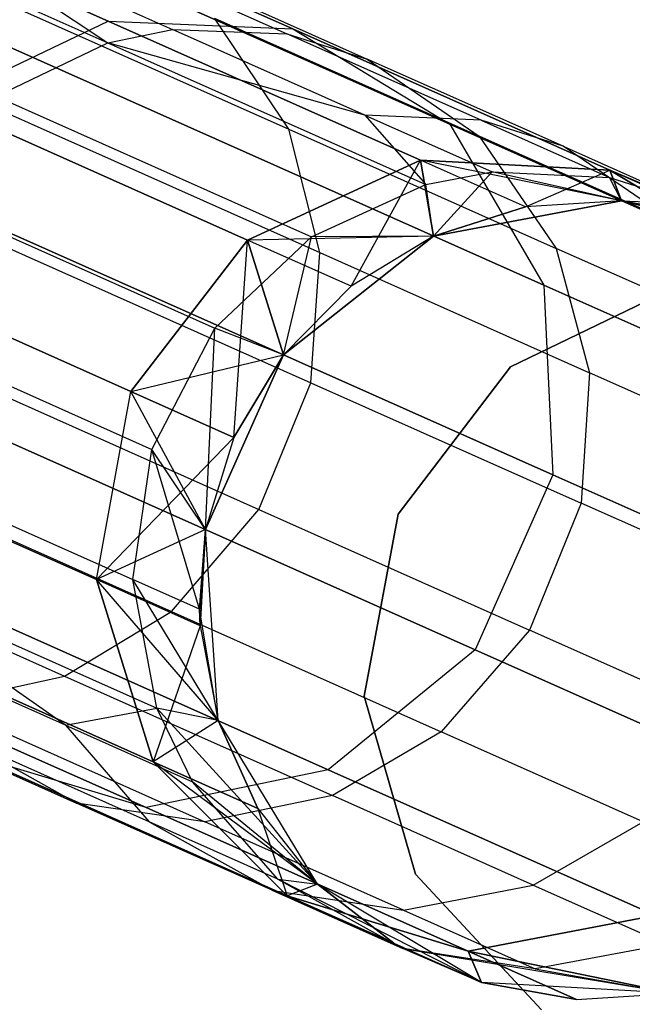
# Model space of a CAD drawing. Extents: x 0.3 to 7.1, y -3.38 to 3.38.
# Tile 278 of 394: x 6.57 to 6.72, y -1.44 to -1.2. Entities that reach past the tile are written whole.
import ezdxf

# ---------------------------------------------------------------- set-up
doc = ezdxf.new("R2010")
doc.units = 0
doc.header["$LTSCALE"] = 2.54
doc.layers.get('0').update_dxf_attribs({"linetype": 'CONTINUOUS'})

# ---------------------------------------------------------------- blocks, each defined once
blk = doc.blocks.new('SINGLES_B_BB_STL')
at = {"color": 0}
for p, q in [((6.44472, -1.13908, 40.25404), (6.58805, -1.2029, 39.83979)), ((6.44472, -1.13908, 40.25404), (6.58805, -1.2029, 39.83979)), ((6.58819, -1.19747, 16.16554), (6.45965, -1.14024, 15.78394)), ((6.58819, -1.19747, 16.16554), (6.45965, -1.14024, 15.78394)), ((6.45965, -1.14024, 12.47733), (6.58819, -1.19747, 12.09573)), ((6.45965, -1.14024, 12.47733), (6.58819, -1.19747, 12.09573)), ((6.63435, -1.19944, 16.15306), (6.50382, -1.14132, 15.76553)), ((6.63435, -1.19944, 16.15306), (6.50382, -1.14132, 15.76553)), ((6.50382, -1.14132, 12.49574), (6.63435, -1.19944, 12.10821)), ((6.50382, -1.14132, 12.49574), (6.63435, -1.19944, 12.10821)), ((6.67369, -1.22327, 16.13981), (6.54104, -1.16421, 15.74599)), ((6.67369, -1.22327, 16.13981), (6.54104, -1.16421, 15.74599)), ((6.54104, -1.16421, 12.51528), (6.67369, -1.22327, 12.12146)), ((6.54104, -1.16421, 12.51528), (6.67369, -1.22327, 12.12146)), ((6.54005, -1.17097, 40.0551), (6.58805, -1.2029, 39.83979)), ((6.54005, -1.17097, 40.0551), (6.58805, -1.2029, 39.83979)), ((6.54005, -1.17097, 40.0551), (6.60429, -1.19957, 39.84367)), ((6.54005, -1.17097, 40.0551), (6.60429, -1.19957, 39.84367)), ((6.56796, -1.17173, 40.06487), (6.63285, -1.20062, 39.85129)), ((6.56796, -1.17173, 40.06487), (6.63285, -1.20062, 39.85129)), ((6.58761, -1.17783, 40.0726), (6.65301, -1.20695, 39.85733)), ((6.58761, -1.17783, 40.0726), (6.65301, -1.20695, 39.85733)), ((6.55018, -1.18744, 40.30919), (6.63337, -1.22448, 40.09562)), ((6.55018, -1.18744, 40.30919), (6.63337, -1.22448, 40.09562)), ((6.54577, -1.2178, 16.17439), (6.58819, -1.19747, 16.16554)), ((6.54577, -1.2178, 16.17439), (6.58819, -1.19747, 16.16554)), ((6.54577, -1.2178, 12.08688), (6.58819, -1.19747, 12.09573)), ((6.54577, -1.2178, 12.08688), (6.58819, -1.19747, 12.09573)), ((6.58819, -1.19747, 16.16554), (6.63435, -1.19944, 16.15306)), ((6.66635, -1.23226, 16.56315), (6.58819, -1.19747, 16.16554)), ((6.66635, -1.23226, 16.56315), (6.58819, -1.19747, 16.16554)), ((6.58819, -1.19747, 16.16554), (6.63435, -1.19944, 16.15306)), ((6.58819, -1.19747, 12.09573), (6.66635, -1.23226, 11.69812)), ((6.58819, -1.19747, 12.09573), (6.66635, -1.23226, 11.69812)), ((6.58819, -1.19747, 12.09573), (6.63435, -1.19944, 12.10821)), ((6.58819, -1.19747, 12.09573), (6.63435, -1.19944, 12.10821)), ((6.63337, -1.22448, 40.09562), (6.61479, -1.19678, 40.08492)), ((6.61479, -1.19678, 40.08492), (6.68102, -1.22626, 39.86695)), ((6.63337, -1.22448, 40.09562), (6.61479, -1.19678, 40.08492)), ((6.61479, -1.19678, 40.08492), (6.68102, -1.22626, 39.86695)), ((6.58805, -1.2029, 39.83979), (6.60429, -1.19957, 39.84367)), ((6.58805, -1.2029, 39.83979), (6.60429, -1.19957, 39.84367)), ((6.65242, -1.221, 39.62742), (6.60429, -1.19957, 39.84367)), ((6.60429, -1.19957, 39.84367), (6.63285, -1.20062, 39.85129)), ((6.65242, -1.221, 39.62742), (6.60429, -1.19957, 39.84367)), ((6.60429, -1.19957, 39.84367), (6.63285, -1.20062, 39.85129)), ((6.68147, -1.22226, 39.63286), (6.63285, -1.20062, 39.85129)), ((6.63285, -1.20062, 39.85129), (6.65301, -1.20695, 39.85733)), ((6.68147, -1.22226, 39.63286), (6.63285, -1.20062, 39.85129)), ((6.63285, -1.20062, 39.85129), (6.65301, -1.20695, 39.85733)), ((6.63435, -1.19944, 16.15306), (6.67369, -1.22327, 16.13981)), ((6.71373, -1.23478, 16.55685), (6.63435, -1.19944, 16.15306)), ((6.71373, -1.23478, 16.55685), (6.63435, -1.19944, 16.15306)), ((6.63435, -1.19944, 16.15306), (6.67369, -1.22327, 16.13981)), ((6.63435, -1.19944, 12.10821), (6.71373, -1.23478, 11.70442)), ((6.63435, -1.19944, 12.10821), (6.71373, -1.23478, 11.70442)), ((6.63435, -1.19944, 12.10821), (6.67369, -1.22327, 12.12146)), ((6.63435, -1.19944, 12.10821), (6.67369, -1.22327, 12.12146)), ((6.56011, -1.21628, 39.83401), (6.58805, -1.2029, 39.83979)), ((6.56011, -1.21628, 39.83401), (6.58805, -1.2029, 39.83979)), ((6.69719, -1.2635, 16.12883), (6.56278, -1.20365, 15.72978)), ((6.69719, -1.2635, 16.12883), (6.56278, -1.20365, 15.72978)), ((6.56278, -1.20365, 12.53148), (6.69719, -1.2635, 12.13244)), ((6.56278, -1.20365, 12.53148), (6.69719, -1.2635, 12.13244)), ((6.65242, -1.221, 39.62742), (6.58805, -1.2029, 39.83979)), ((6.58805, -1.2029, 39.83979), (6.66763, -1.23833, 39.40597)), ((6.58805, -1.2029, 39.83979), (6.66763, -1.23833, 39.40597)), ((6.65242, -1.221, 39.62742), (6.58805, -1.2029, 39.83979)), ((6.70201, -1.22877, 39.63716), (6.65301, -1.20695, 39.85733)), ((6.65301, -1.20695, 39.85733), (6.68102, -1.22626, 39.86695)), ((6.70201, -1.22877, 39.63716), (6.65301, -1.20695, 39.85733)), ((6.65301, -1.20695, 39.85733), (6.68102, -1.22626, 39.86695)), ((6.62307, -1.25221, 16.56762), (6.54577, -1.2178, 16.17439)), ((6.62307, -1.25221, 16.56762), (6.54577, -1.2178, 16.17439)), ((6.54577, -1.2178, 12.08688), (6.62307, -1.25221, 11.69365)), ((6.54577, -1.2178, 12.08688), (6.62307, -1.25221, 11.69365)), ((6.55736, -1.21804, 40.31823), (6.64117, -1.25535, 40.10307)), ((6.55736, -1.21804, 40.31823), (6.64117, -1.25535, 40.10307)), ((6.56011, -1.21628, 39.83401), (6.63908, -1.25144, 39.40354)), ((6.56011, -1.21628, 39.83401), (6.63908, -1.25144, 39.40354)), ((6.68147, -1.22226, 39.63286), (6.65242, -1.221, 39.62742)), ((6.65242, -1.221, 39.62742), (6.66763, -1.23833, 39.40597)), ((6.65242, -1.221, 39.62742), (6.66763, -1.23833, 39.40597)), ((6.65242, -1.221, 39.62742), (6.68428, -1.23519, 39.4076)), ((6.68147, -1.22226, 39.63286), (6.65242, -1.221, 39.62742)), ((6.65242, -1.221, 39.62742), (6.68428, -1.23519, 39.4076)), ((6.67369, -1.22327, 16.13981), (6.69719, -1.2635, 16.12883)), ((6.75436, -1.25918, 16.55016), (6.67369, -1.22327, 16.13981)), ((6.75436, -1.25918, 16.55016), (6.67369, -1.22327, 16.13981)), ((6.67369, -1.22327, 16.13981), (6.69719, -1.2635, 16.12883)), ((6.67369, -1.22327, 12.12146), (6.75436, -1.25918, 11.71111)), ((6.67369, -1.22327, 12.12146), (6.75436, -1.25918, 11.71111)), ((6.67369, -1.22327, 12.12146), (6.69719, -1.2635, 12.13244)), ((6.67369, -1.22327, 12.12146), (6.69719, -1.2635, 12.13244)), ((6.70201, -1.22877, 39.63716), (6.68147, -1.22226, 39.63286)), ((6.68147, -1.22226, 39.63286), (6.71366, -1.23659, 39.41081)), ((6.70201, -1.22877, 39.63716), (6.68147, -1.22226, 39.63286)), ((6.68147, -1.22226, 39.63286), (6.71366, -1.23659, 39.41081)), ((6.64117, -1.25535, 40.10307), (6.63337, -1.22448, 40.09562)), ((6.63337, -1.22448, 40.09562), (6.70031, -1.25429, 39.8753)), ((6.64117, -1.25535, 40.10307), (6.63337, -1.22448, 40.09562)), ((6.63337, -1.22448, 40.09562), (6.70031, -1.25429, 39.8753)), ((6.73064, -1.24835, 39.64402), (6.68102, -1.22626, 39.86695)), ((6.68102, -1.22626, 39.86695), (6.70031, -1.25429, 39.8753)), ((6.73064, -1.24835, 39.64402), (6.68102, -1.22626, 39.86695)), ((6.68102, -1.22626, 39.86695), (6.70031, -1.25429, 39.8753)), ((6.73064, -1.24835, 39.64402), (6.70201, -1.22877, 39.63716)), ((6.70201, -1.22877, 39.63716), (6.73446, -1.24321, 39.41335)), ((6.73064, -1.24835, 39.64402), (6.70201, -1.22877, 39.63716)), ((6.70201, -1.22877, 39.63716), (6.73446, -1.24321, 39.41335)), ((6.66635, -1.23226, 16.56315), (6.62307, -1.25221, 16.56762)), ((6.66635, -1.23226, 16.56315), (6.62307, -1.25221, 16.56762)), ((6.62307, -1.25221, 11.69365), (6.66635, -1.23226, 11.69812)), ((6.62307, -1.25221, 11.69365), (6.66635, -1.23226, 11.69812)), ((6.64901, -1.26376, 16.96885), (6.66635, -1.23226, 16.56315)), ((6.64901, -1.26376, 16.96885), (6.66635, -1.23226, 16.56315)), ((6.66959, -1.25121, 16.96885), (6.66635, -1.23226, 16.56315)), ((6.66959, -1.25121, 16.96885), (6.66635, -1.23226, 16.56315)), ((6.69258, -1.24394, 16.96885), (6.66635, -1.23226, 16.56315)), ((6.69258, -1.24394, 16.96885), (6.66635, -1.23226, 16.56315)), ((6.71373, -1.23478, 16.55685), (6.66635, -1.23226, 16.56315)), ((6.71373, -1.23478, 16.55685), (6.66635, -1.23226, 16.56315)), ((6.66635, -1.23226, 11.69812), (6.66959, -1.25121, 11.29242)), ((6.71663, -1.24239, 11.29242), (6.66635, -1.23226, 11.69812)), ((6.66635, -1.23226, 11.69812), (6.71373, -1.23478, 11.70442)), ((6.71663, -1.24239, 11.29242), (6.66635, -1.23226, 11.69812)), ((6.69258, -1.24394, 11.29242), (6.66635, -1.23226, 11.69812)), ((6.69258, -1.24394, 11.29242), (6.66635, -1.23226, 11.69812)), ((6.66635, -1.23226, 11.69812), (6.66959, -1.25121, 11.29242)), ((6.66635, -1.23226, 11.69812), (6.71373, -1.23478, 11.70442)), ((6.66763, -1.23833, 39.40597), (6.68428, -1.23519, 39.4076)), ((6.66763, -1.23833, 39.40597), (6.68428, -1.23519, 39.4076)), ((6.66959, -1.25121, 39.09119), (6.68428, -1.23519, 39.4076)), ((6.66959, -1.25121, 39.09119), (6.68428, -1.23519, 39.4076)), ((6.71663, -1.24239, 39.09119), (6.68428, -1.23519, 39.4076)), ((6.68428, -1.23519, 39.4076), (6.71366, -1.23659, 39.41081)), ((6.71663, -1.24239, 39.09119), (6.68428, -1.23519, 39.4076)), ((6.68428, -1.23519, 39.4076), (6.71366, -1.23659, 39.41081)), ((6.69258, -1.24394, 16.96885), (6.71373, -1.23478, 16.55685)), ((6.69258, -1.24394, 16.96885), (6.71373, -1.23478, 16.55685)), ((6.71663, -1.24239, 16.96885), (6.71373, -1.23478, 16.55685)), ((6.71663, -1.24239, 16.96885), (6.71373, -1.23478, 16.55685)), ((6.74036, -1.24664, 16.96885), (6.71373, -1.23478, 16.55685)), ((6.74036, -1.24664, 16.96885), (6.71373, -1.23478, 16.55685)), ((6.75436, -1.25918, 16.55016), (6.71373, -1.23478, 16.55685)), ((6.75436, -1.25918, 16.55016), (6.71373, -1.23478, 16.55685)), ((6.71373, -1.23478, 11.70442), (6.71663, -1.24239, 11.29242)), ((6.75167, -1.25088, 11.29242), (6.71373, -1.23478, 11.70442)), ((6.71373, -1.23478, 11.70442), (6.75436, -1.25918, 11.71111)), ((6.75167, -1.25088, 11.29242), (6.71373, -1.23478, 11.70442)), ((6.74036, -1.24664, 11.29242), (6.71373, -1.23478, 11.70442)), ((6.74036, -1.24664, 11.29242), (6.71373, -1.23478, 11.70442)), ((6.71373, -1.23478, 11.70442), (6.71663, -1.24239, 11.29242)), ((6.71373, -1.23478, 11.70442), (6.75436, -1.25918, 11.71111)), ((6.71663, -1.24239, 39.09119), (6.71366, -1.23659, 39.41081)), ((6.71366, -1.23659, 39.41081), (6.73446, -1.24321, 39.41335)), ((6.71663, -1.24239, 39.09119), (6.71366, -1.23659, 39.41081)), ((6.71366, -1.23659, 39.41081), (6.73446, -1.24321, 39.41335)), ((6.53625, -1.23926, 39.83043), (6.61483, -1.27425, 39.40204)), ((6.53625, -1.23926, 39.83043), (6.61483, -1.27425, 39.40204)), ((6.63908, -1.25144, 39.40354), (6.66763, -1.23833, 39.40597)), ((6.63908, -1.25144, 39.40354), (6.66763, -1.23833, 39.40597)), ((6.66959, -1.25121, 39.09119), (6.66763, -1.23833, 39.40597)), ((6.66959, -1.25121, 39.09119), (6.66763, -1.23833, 39.40597)), ((6.66959, -1.25121, 1.7), (6.71663, -1.24239, 1.7)), ((6.71663, -1.24239, 16.96885), (6.66959, -1.25121, 39.09119)), ((6.66959, -1.25121, 39.09119), (6.71663, -1.24239, 39.09119)), ((6.71663, -1.24239, 16.96885), (6.66959, -1.25121, 39.09119)), ((6.66959, -1.25121, 1.7), (6.71663, -1.24239, 1.7)), ((6.66959, -1.25121, 39.09119), (6.71663, -1.24239, 39.09119)), ((6.71663, -1.24239, 16.96885), (6.69258, -1.24394, 16.96885)), ((6.71663, -1.24239, 16.96885), (6.69258, -1.24394, 16.96885)), ((6.71663, -1.24239, 11.29242), (6.69258, -1.24394, 11.29242)), ((6.71663, -1.24239, 1.7), (6.69258, -1.24394, 11.29242)), ((6.71663, -1.24239, 11.29242), (6.69258, -1.24394, 11.29242)), ((6.71663, -1.24239, 1.7), (6.69258, -1.24394, 11.29242)), ((6.71663, -1.24239, 1.7), (6.75167, -1.25088, 1.7)), ((6.75167, -1.25088, 16.96885), (6.71663, -1.24239, 39.09119)), ((6.71663, -1.24239, 39.09119), (6.75167, -1.25088, 39.09119)), ((6.74036, -1.24664, 16.96885), (6.71663, -1.24239, 39.09119)), ((6.75167, -1.25088, 16.96885), (6.71663, -1.24239, 39.09119)), ((6.74036, -1.24664, 16.96885), (6.71663, -1.24239, 39.09119)), ((6.74036, -1.24664, 16.96885), (6.71663, -1.24239, 16.96885)), ((6.71663, -1.24239, 16.96885), (6.71663, -1.24239, 39.09119)), ((6.71663, -1.24239, 16.96885), (6.71663, -1.24239, 39.09119)), ((6.74036, -1.24664, 16.96885), (6.71663, -1.24239, 16.96885)), ((6.74036, -1.24664, 11.29242), (6.71663, -1.24239, 11.29242)), ((6.75167, -1.25088, 1.7), (6.71663, -1.24239, 11.29242)), ((6.74036, -1.24664, 11.29242), (6.71663, -1.24239, 11.29242)), ((6.75167, -1.25088, 1.7), (6.71663, -1.24239, 11.29242)), ((6.71663, -1.24239, 1.7), (6.75167, -1.25088, 1.7)), ((6.71663, -1.24239, 1.7), (6.71663, -1.24239, 11.29242)), ((6.71663, -1.24239, 1.7), (6.71663, -1.24239, 11.29242)), ((6.71663, -1.24239, 39.09119), (6.75167, -1.25088, 39.09119)), ((6.71663, -1.24239, 39.09119), (6.73446, -1.24321, 39.41335)), ((6.71663, -1.24239, 39.09119), (6.73446, -1.24321, 39.41335)), ((6.69258, -1.24394, 16.96885), (6.66959, -1.25121, 39.09119)), ((6.69258, -1.24394, 16.96885), (6.66959, -1.25121, 39.09119)), ((6.69258, -1.24394, 16.96885), (6.66959, -1.25121, 16.96885)), ((6.69258, -1.24394, 16.96885), (6.66959, -1.25121, 16.96885)), ((6.69258, -1.24394, 11.29242), (6.66959, -1.25121, 11.29242)), ((6.66959, -1.25121, 1.7), (6.69258, -1.24394, 11.29242)), ((6.66959, -1.25121, 1.7), (6.69258, -1.24394, 11.29242)), ((6.69258, -1.24394, 11.29242), (6.66959, -1.25121, 11.29242)), ((6.55469, -1.2504, 40.32333), (6.63885, -1.28787, 40.10727)), ((6.55469, -1.2504, 40.32333), (6.63885, -1.28787, 40.10727)), ((6.69947, -1.3109, 16.12262), (6.56406, -1.25062, 15.72064)), ((6.69947, -1.3109, 16.12262), (6.56406, -1.25062, 15.72064)), ((6.56406, -1.25062, 12.54063), (6.69947, -1.3109, 12.13865)), ((6.56406, -1.25062, 12.54063), (6.69947, -1.3109, 12.13865)), ((6.62307, -1.25221, 16.56762), (6.59381, -1.29006, 16.56923)), ((6.62307, -1.25221, 16.56762), (6.59381, -1.29006, 16.56923)), ((6.59381, -1.29006, 11.69203), (6.62307, -1.25221, 11.69365)), ((6.59381, -1.29006, 11.69203), (6.62307, -1.25221, 11.69365)), ((6.61483, -1.27425, 39.40204), (6.63908, -1.25144, 39.40354)), ((6.61483, -1.27425, 39.40204), (6.63908, -1.25144, 39.40354)), ((6.61964, -1.30156, 16.96885), (6.62307, -1.25221, 16.56762)), ((6.61964, -1.30156, 16.96885), (6.62307, -1.25221, 16.56762)), ((6.66959, -1.25121, 11.29242), (6.62307, -1.25221, 11.69365)), ((6.66959, -1.25121, 11.29242), (6.62307, -1.25221, 11.69365)), ((6.63203, -1.28088, 16.96885), (6.62307, -1.25221, 16.56762)), ((6.63203, -1.28088, 16.96885), (6.62307, -1.25221, 16.56762)), ((6.64901, -1.26376, 16.96885), (6.62307, -1.25221, 16.56762)), ((6.64901, -1.26376, 16.96885), (6.62307, -1.25221, 16.56762)), ((6.62307, -1.25221, 11.69365), (6.63203, -1.28088, 11.29242)), ((6.64901, -1.26376, 11.29242), (6.62307, -1.25221, 11.69365)), ((6.64901, -1.26376, 11.29242), (6.62307, -1.25221, 11.69365)), ((6.62307, -1.25221, 11.69365), (6.63203, -1.28088, 11.29242)), ((6.63203, -1.28088, 1.7), (6.66959, -1.25121, 1.7)), ((6.66959, -1.25121, 16.96885), (6.63203, -1.28088, 39.09119)), ((6.63203, -1.28088, 39.09119), (6.66959, -1.25121, 39.09119)), ((6.66959, -1.25121, 16.96885), (6.63203, -1.28088, 39.09119)), ((6.63203, -1.28088, 1.7), (6.66959, -1.25121, 1.7)), ((6.63203, -1.28088, 39.09119), (6.66959, -1.25121, 39.09119)), ((6.63203, -1.28088, 39.09119), (6.63908, -1.25144, 39.40354)), ((6.63203, -1.28088, 39.09119), (6.63908, -1.25144, 39.40354)), ((6.66959, -1.25121, 39.09119), (6.63908, -1.25144, 39.40354)), ((6.66959, -1.25121, 39.09119), (6.63908, -1.25144, 39.40354)), ((6.66959, -1.25121, 16.96885), (6.64901, -1.26376, 16.96885)), ((6.66959, -1.25121, 16.96885), (6.64901, -1.26376, 16.96885)), ((6.66959, -1.25121, 11.29242), (6.64901, -1.26376, 11.29242)), ((6.66959, -1.25121, 1.7), (6.64901, -1.26376, 11.29242)), ((6.66959, -1.25121, 11.29242), (6.64901, -1.26376, 11.29242)), ((6.66959, -1.25121, 1.7), (6.64901, -1.26376, 11.29242)), ((6.66959, -1.25121, 16.96885), (6.66959, -1.25121, 39.09119)), ((6.66959, -1.25121, 16.96885), (6.66959, -1.25121, 39.09119)), ((6.66959, -1.25121, 1.7), (6.66959, -1.25121, 11.29242)), ((6.66959, -1.25121, 1.7), (6.66959, -1.25121, 11.29242)), ((6.63885, -1.28787, 40.10727), (6.64117, -1.25535, 40.10307)), ((6.63885, -1.28787, 40.10727), (6.64117, -1.25535, 40.10307)), ((6.64117, -1.25535, 40.10307), (6.7086, -1.28538, 39.88112)), ((6.64117, -1.25535, 40.10307), (6.7086, -1.28538, 39.88112)), ((6.75046, -1.27661, 39.64996), (6.70031, -1.25429, 39.8753)), ((6.70031, -1.25429, 39.8753), (6.7086, -1.28538, 39.88112)), ((6.75046, -1.27661, 39.64996), (6.70031, -1.25429, 39.8753)), ((6.70031, -1.25429, 39.8753), (6.7086, -1.28538, 39.88112)), ((6.51682, -1.25578, 16.17758), (6.59381, -1.29006, 16.56923)), ((6.51682, -1.25578, 16.17758), (6.59381, -1.29006, 16.56923)), ((6.59381, -1.29006, 11.69203), (6.51682, -1.25578, 12.08369)), ((6.59381, -1.29006, 11.69203), (6.51682, -1.25578, 12.08369)), ((6.64901, -1.26376, 16.96885), (6.63203, -1.28088, 39.09119)), ((6.64901, -1.26376, 16.96885), (6.63203, -1.28088, 39.09119)), ((6.64901, -1.26376, 16.96885), (6.63203, -1.28088, 16.96885)), ((6.64901, -1.26376, 16.96885), (6.63203, -1.28088, 16.96885)), ((6.64901, -1.26376, 11.29242), (6.63203, -1.28088, 11.29242)), ((6.63203, -1.28088, 1.7), (6.64901, -1.26376, 11.29242)), ((6.63203, -1.28088, 1.7), (6.64901, -1.26376, 11.29242)), ((6.64901, -1.26376, 11.29242), (6.63203, -1.28088, 11.29242)), ((6.68886, -1.28395, 1.9), (6.73055, -1.26378, 1.9)), ((6.73055, -1.26378, 1.7), (6.68886, -1.28395, 1.7)), ((6.73055, -1.26378, 1.7), (6.68886, -1.28395, 1.7)), ((6.68886, -1.28395, 1.9), (6.73055, -1.26378, 1.9)), ((6.69719, -1.2635, 16.12883), (6.69947, -1.3109, 16.12262)), ((6.77892, -1.29989, 16.54461), (6.69719, -1.2635, 16.12883)), ((6.77892, -1.29989, 16.54461), (6.69719, -1.2635, 16.12883)), ((6.69719, -1.2635, 16.12883), (6.69947, -1.3109, 16.12262)), ((6.69719, -1.2635, 12.13244), (6.77892, -1.29989, 11.71666)), ((6.69719, -1.2635, 12.13244), (6.77892, -1.29989, 11.71666)), ((6.69719, -1.2635, 12.13244), (6.69947, -1.3109, 12.13865)), ((6.69719, -1.2635, 12.13244), (6.69947, -1.3109, 12.13865)), ((6.52056, -1.26962, 39.82986), (6.59909, -1.30458, 39.4018)), ((6.52056, -1.26962, 39.82986), (6.59909, -1.30458, 39.4018)), ((6.59909, -1.30458, 39.4018), (6.61483, -1.27425, 39.40204)), ((6.59909, -1.30458, 39.4018), (6.61483, -1.27425, 39.40204)), ((6.61256, -1.3246, 39.09119), (6.61483, -1.27425, 39.40204)), ((6.61256, -1.3246, 39.09119), (6.61483, -1.27425, 39.40204)), ((6.63203, -1.28088, 39.09119), (6.61483, -1.27425, 39.40204)), ((6.63203, -1.28088, 39.09119), (6.61483, -1.27425, 39.40204)), ((6.54169, -1.28207, 40.32381), (6.62589, -1.31955, 40.10767)), ((6.54169, -1.28207, 40.32381), (6.62589, -1.31955, 40.10767)), ((6.59381, -1.29006, 11.69203), (6.63203, -1.28088, 11.29242)), ((6.59381, -1.29006, 11.69203), (6.63203, -1.28088, 11.29242)), ((6.61256, -1.3246, 1.7), (6.63203, -1.28088, 1.7)), ((6.63203, -1.28088, 16.96885), (6.61256, -1.3246, 39.09119)), ((6.61256, -1.3246, 39.09119), (6.63203, -1.28088, 39.09119)), ((6.63203, -1.28088, 16.96885), (6.61256, -1.3246, 39.09119)), ((6.61256, -1.3246, 11.29242), (6.63203, -1.28088, 1.7)), ((6.61256, -1.3246, 1.7), (6.63203, -1.28088, 1.7)), ((6.61256, -1.3246, 11.29242), (6.63203, -1.28088, 1.7)), ((6.61256, -1.3246, 39.09119), (6.63203, -1.28088, 39.09119)), ((6.63203, -1.28088, 16.96885), (6.61964, -1.30156, 16.96885)), ((6.63203, -1.28088, 16.96885), (6.61964, -1.30156, 16.96885)), ((6.63203, -1.28088, 11.29242), (6.61964, -1.30156, 11.29242)), ((6.61964, -1.30156, 11.29242), (6.63203, -1.28088, 1.7)), ((6.61964, -1.30156, 11.29242), (6.63203, -1.28088, 1.7)), ((6.63203, -1.28088, 11.29242), (6.61964, -1.30156, 11.29242)), ((6.63203, -1.28088, 16.96885), (6.63203, -1.28088, 39.09119)), ((6.63203, -1.28088, 16.96885), (6.63203, -1.28088, 39.09119)), ((6.63203, -1.28088, 1.7), (6.63203, -1.28088, 11.29242)), ((6.63203, -1.28088, 1.7), (6.63203, -1.28088, 11.29242)), ((6.66073, -1.32074, 1.9), (6.68886, -1.28395, 1.9)), ((6.68886, -1.28395, 1.7), (6.66073, -1.32074, 1.7)), ((6.68886, -1.28395, 1.7), (6.66073, -1.32074, 1.7)), ((6.66073, -1.32074, 1.9), (6.68886, -1.28395, 1.9)), ((6.68886, -1.28395, 1.7), (6.68886, -1.28395, 1.9)), ((6.68886, -1.28395, 1.7), (6.68886, -1.28395, 1.9)), ((6.7086, -1.28538, 39.88112), (6.70657, -1.31802, 39.8844)), ((6.7086, -1.28538, 39.88112), (6.70657, -1.31802, 39.8844)), ((6.75913, -1.30787, 39.65411), (6.7086, -1.28538, 39.88112)), ((6.75913, -1.30787, 39.65411), (6.7086, -1.28538, 39.88112)), ((6.62589, -1.31955, 40.10767), (6.63885, -1.28787, 40.10727)), ((6.62589, -1.31955, 40.10767), (6.63885, -1.28787, 40.10727)), ((6.63885, -1.28787, 40.10727), (6.70657, -1.31802, 39.8844)), ((6.63885, -1.28787, 40.10727), (6.70657, -1.31802, 39.8844)), ((6.58527, -1.33712, 16.56762), (6.59381, -1.29006, 16.56923)), ((6.58527, -1.33712, 16.56762), (6.59381, -1.29006, 16.56923)), ((6.58527, -1.33712, 11.69365), (6.59381, -1.29006, 11.69203)), ((6.58527, -1.33712, 11.69365), (6.59381, -1.29006, 11.69203)), ((6.59381, -1.29006, 16.56923), (6.61964, -1.30156, 16.96885)), ((6.61256, -1.3246, 16.96885), (6.59381, -1.29006, 16.56923)), ((6.61256, -1.3246, 16.96885), (6.59381, -1.29006, 16.56923)), ((6.59381, -1.29006, 16.56923), (6.61964, -1.30156, 16.96885)), ((6.61964, -1.30156, 11.29242), (6.59381, -1.29006, 11.69203)), ((6.61964, -1.30156, 11.29242), (6.59381, -1.29006, 11.69203)), ((6.68, -1.35463, 16.12262), (6.5446, -1.29434, 15.72064)), ((6.68, -1.35463, 16.12262), (6.5446, -1.29434, 15.72064)), ((6.5446, -1.29434, 12.54063), (6.68, -1.35463, 12.13865)), ((6.5446, -1.29434, 12.54063), (6.68, -1.35463, 12.13865)), ((6.51558, -1.30203, 39.83235), (6.59437, -1.33711, 39.40284)), ((6.51558, -1.30203, 39.83235), (6.59437, -1.33711, 39.40284)), ((6.58527, -1.33712, 11.69365), (6.61964, -1.30156, 11.29242)), ((6.58527, -1.33712, 11.69365), (6.61964, -1.30156, 11.29242)), ((6.61964, -1.30156, 16.96885), (6.61256, -1.3246, 39.09119)), ((6.61964, -1.30156, 16.96885), (6.61256, -1.3246, 39.09119)), ((6.61964, -1.30156, 16.96885), (6.61256, -1.3246, 16.96885)), ((6.61964, -1.30156, 16.96885), (6.61256, -1.3246, 16.96885)), ((6.61964, -1.30156, 11.29242), (6.61256, -1.3246, 11.29242)), ((6.61964, -1.30156, 11.29242), (6.61256, -1.3246, 11.29242)), ((6.58527, -1.33712, 16.56762), (6.50797, -1.30271, 16.17439)), ((6.58527, -1.33712, 16.56762), (6.50797, -1.30271, 16.17439)), ((6.50797, -1.30271, 12.08688), (6.58527, -1.33712, 11.69365)), ((6.50797, -1.30271, 12.08688), (6.58527, -1.33712, 11.69365)), ((6.59437, -1.33711, 39.40284), (6.59909, -1.30458, 39.4018)), ((6.59437, -1.33711, 39.40284), (6.59909, -1.30458, 39.4018)), ((6.61256, -1.3246, 39.09119), (6.59909, -1.30458, 39.4018)), ((6.61256, -1.3246, 39.09119), (6.59909, -1.30458, 39.4018)), ((6.61102, -1.34453, 39.09119), (6.59909, -1.30458, 39.4018)), ((6.61102, -1.34453, 39.09119), (6.59909, -1.30458, 39.4018)), ((6.52008, -1.30773, 40.31938), (6.60397, -1.34508, 40.10402)), ((6.52008, -1.30773, 40.31938), (6.60397, -1.34508, 40.10402)), ((6.69947, -1.3109, 16.12262), (6.68, -1.35463, 16.12262)), ((6.69947, -1.3109, 16.12262), (6.68, -1.35463, 16.12262)), ((6.69947, -1.3109, 12.13865), (6.68, -1.35463, 12.13865)), ((6.69947, -1.3109, 12.13865), (6.68, -1.35463, 12.13865)), ((6.7818, -1.34756, 16.54148), (6.69947, -1.3109, 16.12262)), ((6.7818, -1.34756, 16.54148), (6.69947, -1.3109, 16.12262)), ((6.69947, -1.3109, 12.13865), (6.7818, -1.34756, 11.71979)), ((6.69947, -1.3109, 12.13865), (6.7818, -1.34756, 11.71979)), ((6.70657, -1.31802, 39.8844), (6.69363, -1.34971, 39.8847)), ((6.70657, -1.31802, 39.8844), (6.69363, -1.34971, 39.8847)), ((6.7573, -1.3406, 39.65645), (6.70657, -1.31802, 39.8844)), ((6.7573, -1.3406, 39.65645), (6.70657, -1.31802, 39.8844)), ((6.60397, -1.34508, 40.10402), (6.62589, -1.31955, 40.10767)), ((6.60397, -1.34508, 40.10402), (6.62589, -1.31955, 40.10767)), ((6.62589, -1.31955, 40.10767), (6.69363, -1.34971, 39.8847)), ((6.62589, -1.31955, 40.10767), (6.69363, -1.34971, 39.8847)), ((6.65219, -1.36626, 1.9), (6.66073, -1.32074, 1.9)), ((6.66073, -1.32074, 1.7), (6.65219, -1.36626, 1.7)), ((6.66073, -1.32074, 1.7), (6.65219, -1.36626, 1.7)), ((6.65219, -1.36626, 1.9), (6.66073, -1.32074, 1.9)), ((6.66073, -1.32074, 1.7), (6.66073, -1.32074, 1.9)), ((6.66073, -1.32074, 1.7), (6.66073, -1.32074, 1.9)), ((6.49389, -1.32414, 40.31118), (6.57722, -1.36124, 40.09725)), ((6.49389, -1.32414, 40.31118), (6.57722, -1.36124, 40.09725)), ((6.64325, -1.38465, 16.12883), (6.50884, -1.32481, 15.72978)), ((6.64325, -1.38465, 16.12883), (6.50884, -1.32481, 15.72978)), ((6.50884, -1.32481, 12.53148), (6.64325, -1.38465, 12.13244)), ((6.50884, -1.32481, 12.53148), (6.64325, -1.38465, 12.13244)), ((6.61256, -1.3246, 16.96885), (6.58527, -1.33712, 16.56762)), ((6.61256, -1.3246, 16.96885), (6.58527, -1.33712, 16.56762)), ((6.61256, -1.3246, 11.29242), (6.58527, -1.33712, 11.69365)), ((6.61256, -1.3246, 11.29242), (6.58527, -1.33712, 11.69365)), ((6.61256, -1.3246, 16.96885), (6.61102, -1.34453, 39.09119)), ((6.61102, -1.34453, 39.09119), (6.61256, -1.3246, 39.09119)), ((6.61256, -1.3246, 16.96885), (6.61102, -1.34453, 39.09119)), ((6.61102, -1.34453, 39.09119), (6.61256, -1.3246, 39.09119)), ((6.61256, -1.3246, 16.96885), (6.61121, -1.34867, 16.96885)), ((6.61256, -1.3246, 16.96885), (6.61121, -1.34867, 16.96885)), ((6.61256, -1.3246, 11.29242), (6.61121, -1.34867, 11.29242)), ((6.61121, -1.34867, 11.29242), (6.61256, -1.3246, 1.7)), ((6.61121, -1.34867, 11.29242), (6.61256, -1.3246, 1.7)), ((6.61256, -1.3246, 11.29242), (6.61121, -1.34867, 11.29242)), ((6.61565, -1.37237, 1.7), (6.61256, -1.3246, 1.7)), ((6.61256, -1.3246, 16.96885), (6.61256, -1.3246, 39.09119)), ((6.61256, -1.3246, 16.96885), (6.61256, -1.3246, 39.09119)), ((6.61565, -1.37237, 1.7), (6.61256, -1.3246, 1.7)), ((6.61565, -1.37237, 11.29242), (6.61256, -1.3246, 1.7)), ((6.61565, -1.37237, 11.29242), (6.61256, -1.3246, 1.7)), ((6.61256, -1.3246, 11.29242), (6.61256, -1.3246, 1.7)), ((6.61256, -1.3246, 11.29242), (6.61256, -1.3246, 1.7)), ((6.57751, -1.37352, 39.62614), (6.52102, -1.33392, 39.83751)), ((6.52102, -1.33392, 39.83751), (6.60036, -1.36925, 39.40501)), ((6.52102, -1.33392, 39.83751), (6.60036, -1.36925, 39.40501)), ((6.57751, -1.37352, 39.62614), (6.52102, -1.33392, 39.83751)), ((6.59763, -1.39411, 16.13981), (6.46498, -1.33505, 15.74599)), ((6.59763, -1.39411, 16.13981), (6.46498, -1.33505, 15.74599)), ((6.46498, -1.33505, 12.51528), (6.59763, -1.39411, 12.12146)), ((6.46498, -1.33505, 12.51528), (6.59763, -1.39411, 12.12146)), ((6.5994, -1.38263, 16.56315), (6.58527, -1.33712, 16.56762)), ((6.61565, -1.37237, 16.96885), (6.58527, -1.33712, 16.56762)), ((6.5994, -1.38263, 16.56315), (6.58527, -1.33712, 16.56762)), ((6.61565, -1.37237, 16.96885), (6.58527, -1.33712, 16.56762)), ((6.61121, -1.34867, 16.96885), (6.58527, -1.33712, 16.56762)), ((6.61121, -1.34867, 16.96885), (6.58527, -1.33712, 16.56762)), ((6.58527, -1.33712, 11.69365), (6.5994, -1.38263, 11.69812)), ((6.61121, -1.34867, 11.29242), (6.58527, -1.33712, 11.69365)), ((6.61121, -1.34867, 11.29242), (6.58527, -1.33712, 11.69365)), ((6.58527, -1.33712, 11.69365), (6.5994, -1.38263, 11.69812)), ((6.61102, -1.34453, 39.09119), (6.59437, -1.33711, 39.40284)), ((6.61102, -1.34453, 39.09119), (6.59437, -1.33711, 39.40284)), ((6.61565, -1.37237, 39.09119), (6.59437, -1.33711, 39.40284)), ((6.61565, -1.37237, 39.09119), (6.59437, -1.33711, 39.40284)), ((6.60036, -1.36925, 39.40501), (6.59437, -1.33711, 39.40284)), ((6.60036, -1.36925, 39.40501), (6.59437, -1.33711, 39.40284)), ((6.57722, -1.36124, 40.09725), (6.60397, -1.34508, 40.10402)), ((6.57722, -1.36124, 40.09725), (6.60397, -1.34508, 40.10402)), ((6.60397, -1.34508, 40.10402), (6.67147, -1.37513, 39.88186)), ((6.60397, -1.34508, 40.10402), (6.67147, -1.37513, 39.88186)), ((6.61121, -1.34867, 16.96885), (6.61102, -1.34453, 39.09119)), ((6.61121, -1.34867, 16.96885), (6.61102, -1.34453, 39.09119)), ((6.61565, -1.37237, 39.09119), (6.61102, -1.34453, 39.09119)), ((6.61565, -1.37237, 39.09119), (6.61102, -1.34453, 39.09119)), ((6.5994, -1.38263, 16.56315), (6.52124, -1.34783, 16.16554)), ((6.5994, -1.38263, 16.56315), (6.52124, -1.34783, 16.16554)), ((6.52124, -1.34783, 12.09573), (6.5994, -1.38263, 11.69812)), ((6.52124, -1.34783, 12.09573), (6.5994, -1.38263, 11.69812)), ((6.61121, -1.34867, 11.29242), (6.5994, -1.38263, 11.69812)), ((6.61121, -1.34867, 11.29242), (6.5994, -1.38263, 11.69812)), ((6.61121, -1.34867, 16.96885), (6.61565, -1.37237, 39.09119)), ((6.61121, -1.34867, 16.96885), (6.61565, -1.37237, 16.96885)), ((6.61121, -1.34867, 16.96885), (6.61565, -1.37237, 39.09119)), ((6.61121, -1.34867, 16.96885), (6.61565, -1.37237, 16.96885)), ((6.61121, -1.34867, 11.29242), (6.61565, -1.37237, 11.29242)), ((6.61121, -1.34867, 11.29242), (6.61565, -1.37237, 11.29242)), ((6.69363, -1.34971, 39.8847), (6.67147, -1.37513, 39.88186)), ((6.69363, -1.34971, 39.8847), (6.67147, -1.37513, 39.88186)), ((6.74438, -1.37231, 39.65667), (6.69363, -1.34971, 39.8847)), ((6.74438, -1.37231, 39.65667), (6.69363, -1.34971, 39.8847)), ((6.57751, -1.37352, 39.62614), (6.5295, -1.35214, 39.84186)), ((6.57751, -1.37352, 39.62614), (6.5295, -1.35214, 39.84186)), ((6.68, -1.35463, 16.12262), (6.64325, -1.38465, 16.12883)), ((6.68, -1.35463, 16.12262), (6.64325, -1.38465, 16.12883)), ((6.68, -1.35463, 12.13865), (6.64325, -1.38465, 12.13244)), ((6.68, -1.35463, 12.13865), (6.64325, -1.38465, 12.13244)), ((6.76234, -1.39128, 16.54148), (6.68, -1.35463, 16.12262)), ((6.76234, -1.39128, 16.54148), (6.68, -1.35463, 16.12262)), ((6.68, -1.35463, 12.13865), (6.76234, -1.39128, 11.71979)), ((6.68, -1.35463, 12.13865), (6.76234, -1.39128, 11.71979)), ((6.54594, -1.36807, 40.08749), (6.57722, -1.36124, 40.09725)), ((6.54594, -1.36807, 40.08749), (6.57722, -1.36124, 40.09725)), ((6.57722, -1.36124, 40.09725), (6.64427, -1.39109, 39.87658)), ((6.57722, -1.36124, 40.09725), (6.64427, -1.39109, 39.87658)), ((6.51457, -1.36374, 40.07597), (6.5802, -1.39296, 39.85996)), ((6.51457, -1.36374, 40.07597), (6.5802, -1.39296, 39.85996)), ((6.54594, -1.36807, 40.08749), (6.61234, -1.39763, 39.86895)), ((6.54594, -1.36807, 40.08749), (6.61234, -1.39763, 39.86895)), ((6.66507, -1.41074, 1.9), (6.65219, -1.36626, 1.9)), ((6.65219, -1.36626, 1.7), (6.66507, -1.41074, 1.7)), ((6.65219, -1.36626, 1.7), (6.66507, -1.41074, 1.7)), ((6.65219, -1.36626, 1.7), (6.65219, -1.36626, 1.9)), ((6.66507, -1.41074, 1.9), (6.65219, -1.36626, 1.9)), ((6.65219, -1.36626, 1.7), (6.65219, -1.36626, 1.9)), ((6.57751, -1.37352, 39.62614), (6.60036, -1.36925, 39.40501)), ((6.57751, -1.37352, 39.62614), (6.60036, -1.36925, 39.40501)), ((6.61565, -1.37237, 39.09119), (6.60036, -1.36925, 39.40501)), ((6.61565, -1.37237, 39.09119), (6.60036, -1.36925, 39.40501)), ((6.64057, -1.41323, 39.09119), (6.60036, -1.36925, 39.40501)), ((6.64057, -1.41323, 39.09119), (6.60036, -1.36925, 39.40501)), ((6.6093, -1.38767, 39.40684), (6.60036, -1.36925, 39.40501)), ((6.6093, -1.38767, 39.40684), (6.60036, -1.36925, 39.40501)), ((6.57751, -1.37352, 39.62614), (6.59845, -1.3977, 39.63196)), ((6.57751, -1.37352, 39.62614), (6.59845, -1.3977, 39.63196)), ((6.57751, -1.37352, 39.62614), (6.6093, -1.38767, 39.40684)), ((6.57751, -1.37352, 39.62614), (6.6093, -1.38767, 39.40684)), ((6.61565, -1.37237, 16.96885), (6.5994, -1.38263, 16.56315)), ((6.61565, -1.37237, 16.96885), (6.5994, -1.38263, 16.56315)), ((6.61565, -1.37237, 11.29242), (6.5994, -1.38263, 11.69812)), ((6.61565, -1.37237, 11.29242), (6.5994, -1.38263, 11.69812)), ((6.64057, -1.41323, 1.7), (6.61565, -1.37237, 1.7)), ((6.61565, -1.37237, 16.96885), (6.61565, -1.37237, 39.09119)), ((6.61565, -1.37237, 16.96885), (6.61565, -1.37237, 39.09119)), ((6.61565, -1.37237, 16.96885), (6.62563, -1.39431, 16.96885)), ((6.62563, -1.39431, 16.96885), (6.61565, -1.37237, 39.09119)), ((6.62563, -1.39431, 16.96885), (6.61565, -1.37237, 39.09119)), ((6.64057, -1.41323, 39.09119), (6.61565, -1.37237, 39.09119)), ((6.61565, -1.37237, 16.96885), (6.62563, -1.39431, 16.96885)), ((6.61565, -1.37237, 11.29242), (6.62563, -1.39431, 11.29242)), ((6.61565, -1.37237, 1.7), (6.61565, -1.37237, 11.29242)), ((6.64057, -1.41323, 11.29242), (6.61565, -1.37237, 1.7)), ((6.64057, -1.41323, 1.7), (6.61565, -1.37237, 1.7)), ((6.64057, -1.41323, 11.29242), (6.61565, -1.37237, 1.7)), ((6.62563, -1.39431, 11.29242), (6.61565, -1.37237, 1.7)), ((6.62563, -1.39431, 11.29242), (6.61565, -1.37237, 1.7)), ((6.61565, -1.37237, 11.29242), (6.62563, -1.39431, 11.29242)), ((6.61565, -1.37237, 1.7), (6.61565, -1.37237, 11.29242)), ((6.64057, -1.41323, 39.09119), (6.61565, -1.37237, 39.09119)), ((6.67147, -1.37513, 39.88186), (6.64427, -1.39109, 39.87658)), ((6.67147, -1.37513, 39.88186), (6.64427, -1.39109, 39.87658)), ((6.72204, -1.39764, 39.65464), (6.67147, -1.37513, 39.88186)), ((6.72204, -1.39764, 39.65464), (6.67147, -1.37513, 39.88186)), ((6.59845, -1.3977, 39.63196), (6.54991, -1.37609, 39.85003)), ((6.5802, -1.39296, 39.85996), (6.54991, -1.37609, 39.85003)), ((6.59845, -1.3977, 39.63196), (6.54991, -1.37609, 39.85003)), ((6.5802, -1.39296, 39.85996), (6.54991, -1.37609, 39.85003)), ((6.59763, -1.39411, 16.13981), (6.5536, -1.38082, 16.15306)), ((6.63297, -1.41616, 16.55685), (6.5536, -1.38082, 16.15306)), ((6.59763, -1.39411, 16.13981), (6.5536, -1.38082, 16.15306)), ((6.63297, -1.41616, 16.55685), (6.5536, -1.38082, 16.15306)), ((6.59763, -1.39411, 12.12146), (6.5536, -1.38082, 12.10821)), ((6.5536, -1.38082, 12.10821), (6.63297, -1.41616, 11.70442)), ((6.5536, -1.38082, 12.10821), (6.63297, -1.41616, 11.70442)), ((6.59763, -1.39411, 12.12146), (6.5536, -1.38082, 12.10821)), ((6.64057, -1.41323, 16.96885), (6.5994, -1.38263, 16.56315)), ((6.5994, -1.38263, 16.56315), (6.63297, -1.41616, 16.55685)), ((6.5994, -1.38263, 16.56315), (6.63297, -1.41616, 16.55685)), ((6.62563, -1.39431, 16.96885), (6.5994, -1.38263, 16.56315)), ((6.64057, -1.41323, 16.96885), (6.5994, -1.38263, 16.56315)), ((6.62563, -1.39431, 16.96885), (6.5994, -1.38263, 16.56315)), ((6.5994, -1.38263, 11.69812), (6.62563, -1.39431, 11.29242)), ((6.63297, -1.41616, 11.70442), (6.5994, -1.38263, 11.69812)), ((6.63297, -1.41616, 11.70442), (6.5994, -1.38263, 11.69812)), ((6.5994, -1.38263, 11.69812), (6.62563, -1.39431, 11.29242)), ((6.64325, -1.38465, 16.12883), (6.59763, -1.39411, 16.13981)), ((6.64325, -1.38465, 16.12883), (6.59763, -1.39411, 16.13981)), ((6.64325, -1.38465, 12.13244), (6.59763, -1.39411, 12.12146)), ((6.64325, -1.38465, 12.13244), (6.59763, -1.39411, 12.12146)), ((6.72498, -1.42104, 16.54461), (6.64325, -1.38465, 16.12883)), ((6.72498, -1.42104, 16.54461), (6.64325, -1.38465, 16.12883)), ((6.64325, -1.38465, 12.13244), (6.72498, -1.42104, 11.71666)), ((6.64325, -1.38465, 12.13244), (6.72498, -1.42104, 11.71666)), ((6.64057, -1.41323, 39.09119), (6.6093, -1.38767, 39.40684)), ((6.63059, -1.412, 39.41028), (6.6093, -1.38767, 39.40684)), ((6.64057, -1.41323, 39.09119), (6.6093, -1.38767, 39.40684)), ((6.63059, -1.412, 39.41028), (6.6093, -1.38767, 39.40684)), ((6.62937, -1.41486, 39.63904), (6.5802, -1.39296, 39.85996)), ((6.61234, -1.39763, 39.86895), (6.5802, -1.39296, 39.85996)), ((6.62937, -1.41486, 39.63904), (6.5802, -1.39296, 39.85996)), ((6.61234, -1.39763, 39.86895), (6.5802, -1.39296, 39.85996)), ((6.64427, -1.39109, 39.87658), (6.61234, -1.39763, 39.86895)), ((6.64427, -1.39109, 39.87658), (6.61234, -1.39763, 39.86895)), ((6.6945, -1.41346, 39.65088), (6.64427, -1.39109, 39.87658)), ((6.6945, -1.41346, 39.65088), (6.64427, -1.39109, 39.87658)), ((6.67829, -1.43002, 16.55016), (6.59763, -1.39411, 16.13981)), ((6.67829, -1.43002, 16.55016), (6.59763, -1.39411, 16.13981)), ((6.59763, -1.39411, 12.12146), (6.67829, -1.43002, 11.71111)), ((6.59763, -1.39411, 12.12146), (6.67829, -1.43002, 11.71111)), ((6.62563, -1.39431, 16.96885), (6.64057, -1.41323, 39.09119)), ((6.62563, -1.39431, 16.96885), (6.64057, -1.41323, 16.96885)), ((6.62563, -1.39431, 16.96885), (6.64057, -1.41323, 39.09119)), ((6.62563, -1.39431, 16.96885), (6.64057, -1.41323, 16.96885)), ((6.62563, -1.39431, 11.29242), (6.63297, -1.41616, 11.70442)), ((6.62563, -1.39431, 11.29242), (6.63297, -1.41616, 11.70442)), ((6.62563, -1.39431, 11.29242), (6.64057, -1.41323, 11.29242)), ((6.62563, -1.39431, 11.29242), (6.64057, -1.41323, 11.29242)), ((6.59845, -1.3977, 39.63196), (6.62937, -1.41486, 39.63904)), ((6.63059, -1.412, 39.41028), (6.59845, -1.3977, 39.63196)), ((6.59845, -1.3977, 39.63196), (6.62937, -1.41486, 39.63904)), ((6.63059, -1.412, 39.41028), (6.59845, -1.3977, 39.63196)), ((6.66209, -1.41977, 39.64544), (6.61234, -1.39763, 39.86895)), ((6.66209, -1.41977, 39.64544), (6.61234, -1.39763, 39.86895)), ((6.6945, -1.41346, 39.65088), (6.72204, -1.39764, 39.65464)), ((6.6945, -1.41346, 39.65088), (6.72204, -1.39764, 39.65464)), ((6.63059, -1.412, 39.41028), (6.64057, -1.41323, 39.09119)), ((6.68163, -1.43782, 39.09119), (6.63059, -1.412, 39.41028)), ((6.63059, -1.412, 39.41028), (6.64057, -1.41323, 39.09119)), ((6.63059, -1.412, 39.41028), (6.66193, -1.42935, 39.41445)), ((6.63059, -1.412, 39.41028), (6.66193, -1.42935, 39.41445)), ((6.68163, -1.43782, 39.09119), (6.63059, -1.412, 39.41028)), ((6.69661, -1.44465, 1.9), (6.66507, -1.41074, 1.9)), ((6.66507, -1.41074, 1.7), (6.69661, -1.44465, 1.7)), ((6.66507, -1.41074, 1.7), (6.69661, -1.44465, 1.7)), ((6.66507, -1.41074, 1.7), (6.66507, -1.41074, 1.9)), ((6.69661, -1.44465, 1.9), (6.66507, -1.41074, 1.9)), ((6.66507, -1.41074, 1.7), (6.66507, -1.41074, 1.9)), ((6.62937, -1.41486, 39.63904), (6.66209, -1.41977, 39.64544)), ((6.62937, -1.41486, 39.63904), (6.66209, -1.41977, 39.64544)), ((6.62937, -1.41486, 39.63904), (6.66193, -1.42935, 39.41445)), ((6.62937, -1.41486, 39.63904), (6.66193, -1.42935, 39.41445)), ((6.64057, -1.41323, 16.96885), (6.63297, -1.41616, 16.55685)), ((6.64057, -1.41323, 16.96885), (6.63297, -1.41616, 16.55685)), ((6.64057, -1.41323, 11.29242), (6.63297, -1.41616, 11.70442)), ((6.64057, -1.41323, 11.29242), (6.63297, -1.41616, 11.70442)), ((6.68163, -1.43782, 1.7), (6.64057, -1.41323, 1.7)), ((6.64057, -1.41323, 16.96885), (6.64057, -1.41323, 39.09119)), ((6.64057, -1.41323, 16.96885), (6.64057, -1.41323, 39.09119)), ((6.64057, -1.41323, 16.96885), (6.65961, -1.42802, 16.96885)), ((6.65961, -1.42802, 16.96885), (6.64057, -1.41323, 39.09119)), ((6.65961, -1.42802, 16.96885), (6.64057, -1.41323, 39.09119)), ((6.68163, -1.43782, 39.09119), (6.64057, -1.41323, 39.09119)), ((6.64057, -1.41323, 16.96885), (6.65961, -1.42802, 16.96885)), ((6.65961, -1.42802, 11.29242), (6.64057, -1.41323, 1.7)), ((6.68163, -1.43782, 11.29242), (6.64057, -1.41323, 1.7)), ((6.64057, -1.41323, 11.29242), (6.65961, -1.42802, 11.29242)), ((6.68163, -1.43782, 1.7), (6.64057, -1.41323, 1.7)), ((6.68163, -1.43782, 11.29242), (6.64057, -1.41323, 1.7)), ((6.65961, -1.42802, 11.29242), (6.64057, -1.41323, 1.7)), ((6.64057, -1.41323, 11.29242), (6.65961, -1.42802, 11.29242)), ((6.64057, -1.41323, 11.29242), (6.64057, -1.41323, 1.7)), ((6.64057, -1.41323, 11.29242), (6.64057, -1.41323, 1.7)), ((6.68163, -1.43782, 39.09119), (6.64057, -1.41323, 39.09119)), ((6.66209, -1.41977, 39.64544), (6.6945, -1.41346, 39.65088)), ((6.66209, -1.41977, 39.64544), (6.6945, -1.41346, 39.65088)), ((6.6945, -1.41346, 39.65088), (6.72776, -1.42827, 39.42144)), ((6.6945, -1.41346, 39.65088), (6.72776, -1.42827, 39.42144)), ((6.65961, -1.42802, 16.96885), (6.63297, -1.41616, 16.55685)), ((6.68163, -1.43782, 16.96885), (6.63297, -1.41616, 16.55685)), ((6.68163, -1.43782, 16.96885), (6.63297, -1.41616, 16.55685)), ((6.63297, -1.41616, 16.55685), (6.67829, -1.43002, 16.55016)), ((6.65961, -1.42802, 16.96885), (6.63297, -1.41616, 16.55685)), ((6.63297, -1.41616, 16.55685), (6.67829, -1.43002, 16.55016)), ((6.67829, -1.43002, 11.71111), (6.63297, -1.41616, 11.70442)), ((6.63297, -1.41616, 11.70442), (6.68163, -1.43782, 11.29242)), ((6.63297, -1.41616, 11.70442), (6.65961, -1.42802, 11.29242)), ((6.63297, -1.41616, 11.70442), (6.68163, -1.43782, 11.29242)), ((6.63297, -1.41616, 11.70442), (6.65961, -1.42802, 11.29242)), ((6.67829, -1.43002, 11.71111), (6.63297, -1.41616, 11.70442)), ((6.66209, -1.41977, 39.64544), (6.69502, -1.43444, 39.41823)), ((6.66209, -1.41977, 39.64544), (6.69502, -1.43444, 39.41823)), ((6.67829, -1.43002, 16.55016), (6.72498, -1.42104, 16.54461)), ((6.67829, -1.43002, 16.55016), (6.72498, -1.42104, 16.54461)), ((6.72498, -1.42104, 11.71666), (6.67829, -1.43002, 11.71111)), ((6.72498, -1.42104, 11.71666), (6.67829, -1.43002, 11.71111)), ((6.65961, -1.42802, 16.96885), (6.68163, -1.43782, 39.09119)), ((6.65961, -1.42802, 16.96885), (6.68163, -1.43782, 39.09119)), ((6.69502, -1.43444, 39.41823), (6.66193, -1.42935, 39.41445)), ((6.66193, -1.42935, 39.41445), (6.72942, -1.44052, 39.09119)), ((6.69502, -1.43444, 39.41823), (6.66193, -1.42935, 39.41445)), ((6.68163, -1.43782, 39.09119), (6.66193, -1.42935, 39.41445)), ((6.68163, -1.43782, 39.09119), (6.66193, -1.42935, 39.41445)), ((6.66193, -1.42935, 39.41445), (6.72942, -1.44052, 39.09119)), ((6.72942, -1.44052, 16.96885), (6.67829, -1.43002, 16.55016)), ((6.70536, -1.44207, 16.96885), (6.67829, -1.43002, 16.55016)), ((6.72942, -1.44052, 16.96885), (6.67829, -1.43002, 16.55016)), ((6.70536, -1.44207, 16.96885), (6.67829, -1.43002, 16.55016)), ((6.68163, -1.43782, 16.96885), (6.67829, -1.43002, 16.55016)), ((6.68163, -1.43782, 16.96885), (6.67829, -1.43002, 16.55016)), ((6.67829, -1.43002, 11.71111), (6.72942, -1.44052, 11.29242)), ((6.67829, -1.43002, 11.71111), (6.72942, -1.44052, 11.29242)), ((6.67829, -1.43002, 11.71111), (6.70536, -1.44207, 11.29242)), ((6.67829, -1.43002, 11.71111), (6.70536, -1.44207, 11.29242)), ((6.67829, -1.43002, 11.71111), (6.68163, -1.43782, 11.29242)), ((6.67829, -1.43002, 11.71111), (6.68163, -1.43782, 11.29242)), ((6.72776, -1.42827, 39.42144), (6.69502, -1.43444, 39.41823)), ((6.72776, -1.42827, 39.42144), (6.69502, -1.43444, 39.41823)), ((6.69502, -1.43444, 39.41823), (6.72942, -1.44052, 39.09119)), ((6.69502, -1.43444, 39.41823), (6.72942, -1.44052, 39.09119)), ((6.72942, -1.44052, 1.7), (6.68163, -1.43782, 1.7)), ((6.68163, -1.43782, 16.96885), (6.68163, -1.43782, 39.09119)), ((6.68163, -1.43782, 16.96885), (6.68163, -1.43782, 39.09119)), ((6.68163, -1.43782, 16.96885), (6.70536, -1.44207, 16.96885)), ((6.70536, -1.44207, 16.96885), (6.68163, -1.43782, 39.09119)), ((6.70536, -1.44207, 16.96885), (6.68163, -1.43782, 39.09119)), ((6.72942, -1.44052, 39.09119), (6.68163, -1.43782, 39.09119)), ((6.68163, -1.43782, 16.96885), (6.70536, -1.44207, 16.96885)), ((6.68163, -1.43782, 11.29242), (6.70536, -1.44207, 11.29242)), ((6.68163, -1.43782, 1.7), (6.68163, -1.43782, 11.29242)), ((6.72942, -1.44052, 11.29242), (6.68163, -1.43782, 1.7)), ((6.72942, -1.44052, 1.7), (6.68163, -1.43782, 1.7)), ((6.72942, -1.44052, 11.29242), (6.68163, -1.43782, 1.7)), ((6.70536, -1.44207, 11.29242), (6.68163, -1.43782, 1.7)), ((6.70536, -1.44207, 11.29242), (6.68163, -1.43782, 1.7)), ((6.68163, -1.43782, 11.29242), (6.70536, -1.44207, 11.29242)), ((6.68163, -1.43782, 1.7), (6.68163, -1.43782, 11.29242)), ((6.72942, -1.44052, 39.09119), (6.68163, -1.43782, 39.09119)), ((6.70536, -1.44207, 16.96885), (6.72942, -1.44052, 39.09119)), ((6.70536, -1.44207, 16.96885), (6.72942, -1.44052, 16.96885)), ((6.70536, -1.44207, 16.96885), (6.72942, -1.44052, 39.09119)), ((6.70536, -1.44207, 16.96885), (6.72942, -1.44052, 16.96885)), ((6.70536, -1.44207, 11.29242), (6.72942, -1.44052, 11.29242)), ((6.70536, -1.44207, 11.29242), (6.72942, -1.44052, 11.29242))]:
    blk.add_line(p, q, dxfattribs=at)

msp = doc.modelspace()

# ---------------------------------------------------------------- block references
at = {"color": 0}
msp.add_blockref('SINGLES_B_BB_STL', (0, 0), dxfattribs=at)

doc.saveas('drawing.dxf')
